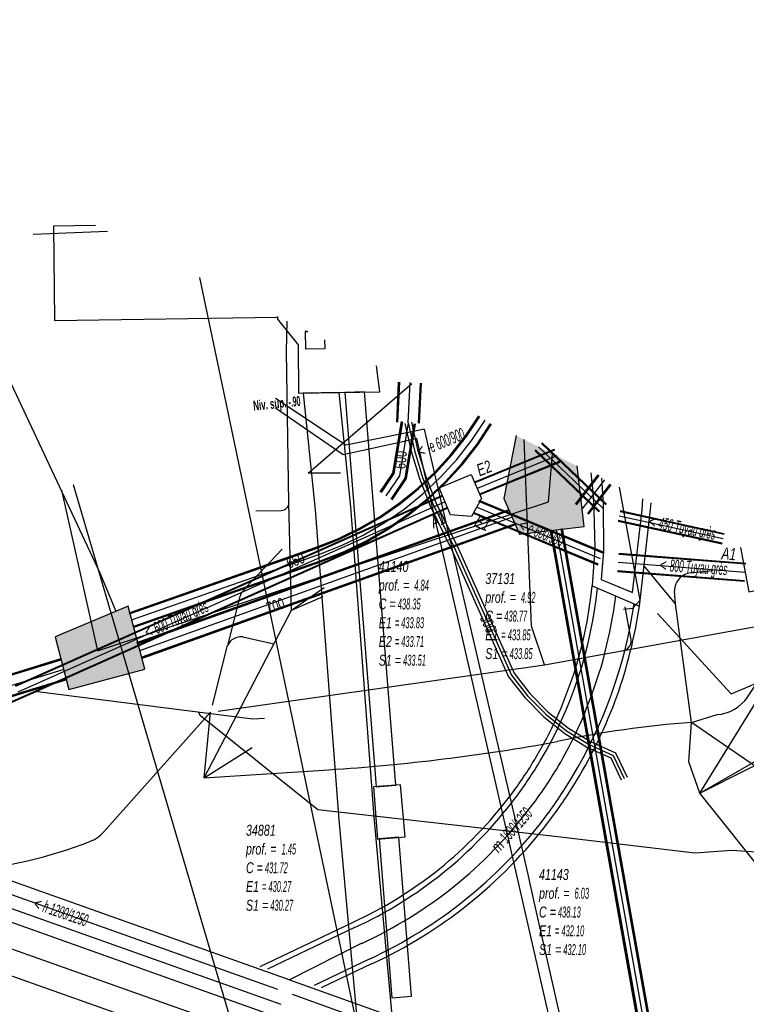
# Model space of a CAD drawing. Header units: metres. Extents: x 2695563 to 2696938, y 1260544 to 1262032.
# Tile 315 of 340: x 2696805 to 2696838, y 1261686 to 1261732. Entities that reach past the tile are written whole.
import ezdxf

# ---------------------------------------------------------------- set-up
doc = ezdxf.new("R2010")
doc.units = ezdxf.units.M
doc.header["$LTSCALE"] = 100
doc.linetypes.add('AUSGEZOGEN', pattern=[0])
doc.linetypes.add('STRICHLINIE2_S3', pattern=[0.25, 0.15, -0.1])
for name, color, linetype in [('Eau portable_Cadastre des conduites_Conduite', 171, 'AUSGEZOGEN'), ('EU_Cadastre des conduites', 24, 'AUSGEZOGEN'), ('EU_Cadastre des conduites – Texte', 7, 'AUSGEZOGEN'), ('EU_Cadastre des conduites_Axe de tracé', 24, 'AUSGEZOGEN'), ('EU_Cadastre des conduites_Ouvrage spécial – Ligne de détail', 24, 'AUSGEZOGEN'), ('EU_Cadastre des conduites_Ouvrage spécial – Polygone de détail', 24, 'AUSGEZOGEN'), ('EU_Cadastre des conduites_Regard normalisé – Texte', 24, 'AUSGEZOGEN'), ('EU_Cadastre des conduites_Regard – Ligne de détail', 24, 'AUSGEZOGEN'), ('EU_Cadastre des conduites_Texte entrée-sortie', 24, 'AUSGEZOGEN'), ('Gaz_Cadastre des conduites_Conduite', 32, 'AUSGEZOGEN'), ('Réseau électrique_Cadastre des conduite_Bord du tracé', 1, 'AUSGEZOGEN'), ('Réseau électrique_Cadastre des conduite_Tronçon de tracé', 1, 'AUSGEZOGEN'), ('Réseau électrique_Cadastre des conduites_Ouvrage_Surface-Ligne-Point', 1, 'AUSGEZOGEN'), ('Réseau électrique_Point altimétrique_Texte', 7, 'AUSGEZOGEN'), ('TV_Cadastre des conduites_CONDUITE', 92, 'AUSGEZOGEN'), ('Télécommunications_SW_Cadastre des conduites_Bord du tracé', 94, 'AUSGEZOGEN'), ('Télécommunications_SW_Cadastre des conduites_Bord du tracé_Texte', 94, 'AUSGEZOGEN'), ('Télécommunications_SW_Cadastre des conduites_Ouvrage', 94, 'AUSGEZOGEN')]:
    doc.layers.add(name, color=color, linetype=linetype)
doc.styles.add('ARIAL', font='arial.ttf')
doc.styles.add('ARIALNARROW', font='ARIALN.TTF')
pattern_1 = [(0, (2703955, 1269100), (4050, 4050), [4050, -4050]), (90, (2703955, 1269100), (-4050, 4050), [4050, -4050])]
pattern_2 = [(0, (2708005, 1273150), (6075, 6075), [6075, -6075]), (90, (2708005, 1273150), (-6075, 6075), [6075, -6075])]

# ---------------------------------------------------------------- blocks, each defined once
blk = doc.blocks.new('COMPLEXOBJECT_1468')
at = {"layer": 'EU_Cadastre des conduites_Axe de tracé', "color": 24, "linetype": 'AUSGEZOGEN', "transparency": 33554687}
for centre, radius, start, end in [((6810.795, 11707.89), 19.294, 323.0809, 329.1333), ((6811.003, 11707.747), 19.042, 294.562, 323.048)]:
    blk.add_arc(centre, radius, start, end, dxfattribs=at)
blk = doc.blocks.new('COMPLEXOBJECT_1469')
at = {"layer": 'EU_Cadastre des conduites_Axe de tracé', "color": 24, "linetype": 'AUSGEZOGEN', "transparency": 33554687}
blk.add_line((6819.026, 11690.202), (6815.036, 11688.299), dxfattribs=at)
for centre, radius, start, end in [((6811.129, 11707.667), 19.141, 323.0107, 329.2263), ((6810.976, 11707.772), 19.327, 294.6166, 323.0369)]:
    blk.add_arc(centre, radius, start, end, dxfattribs=at)
blk = doc.blocks.new('COMPLEXOBJECT_1470')
at = {"layer": 'EU_Cadastre des conduites_Axe de tracé', "color": 24, "linetype": 'AUSGEZOGEN', "transparency": 33554687}
for centre, radius, start, end in [((6810.403, 11708.305), 21.735, 322.8194, 328.9053), ((6810.765, 11708.135), 21.344, 294.7879, 322.5945)]:
    blk.add_arc(centre, radius, start, end, dxfattribs=at)
blk = doc.blocks.new('COMPLEXOBJECT_1471')
at = {"layer": 'EU_Cadastre des conduites_Axe de tracé', "color": 24, "linetype": 'AUSGEZOGEN', "transparency": 33554687}
for centre, radius, start, end in [((6810.751, 11708.184), 21.635, 322.5214, 328.7454), ((6810.747, 11708.156), 21.621, 294.8168, 322.5856)]:
    blk.add_arc(centre, radius, start, end, dxfattribs=at)
blk = doc.blocks.new('COMPLEXOBJECT_1540')
at = {"layer": 'EU_Cadastre des conduites', "color": 24, "linetype": 'AUSGEZOGEN', "transparency": 33554687}
for centre, radius, start, end in [((6810.886, 11707.935), 20.312, 337.903, 352.9873), ((6812.061, 11707.262), 18.971, 328.9574, 338.4511)]:
    blk.add_arc(centre, radius, start, end, dxfattribs=at)
blk = doc.blocks.new('COMPLEXOBJECT_1541')
at = {"layer": 'EU_Cadastre des conduites', "color": 24, "linetype": 'AUSGEZOGEN', "transparency": 33554687}
blk.add_lwpolyline([(6842.346, 11675.346), (6811.314, 11686.362), (6792.998, 11692.864), (6781.25, 11697.035), (6744.47, 11710.04)], dxfattribs=at)
blk = doc.blocks.new('COMPLEXOBJECT_1550')
at = {"layer": 'EU_Cadastre des conduites', "color": 24, "linetype": 'AUSGEZOGEN', "transparency": 33554687}
blk.add_line((6857.387, 11672.391), (6816.186, 11687.12), dxfattribs=at)
blk = doc.blocks.new('COMPLEXOBJECT_1553')
at = {"layer": 'EU_Cadastre des conduites', "color": 24, "linetype": 'AUSGEZOGEN', "transparency": 33554687}
blk.add_line((6819.37, 11689.48), (6816.048, 11687.806), dxfattribs=at)
for centre, radius, start, end in [((6812.269, 11707.14), 18.73, 322.2014, 328.9475), ((6810.873, 11707.943), 20.326, 308.7697, 322.8267), ((6810.826, 11708.034), 20.427, 294.7255, 308.7114)]:
    blk.add_arc(centre, radius, start, end, dxfattribs=at)
blk = doc.blocks.new('COMPLEXOBJECT_1694')
at = {"layer": 'Réseau électrique_Cadastre des conduite_Bord du tracé', "color": 1, "linetype": 'AUSGEZOGEN', "transparency": 33554687}
blk.add_line((6849.026, 11697.681), (6845.702, 11682.018), dxfattribs=at)
for points in [[(6846.367, 11681.778), (6849.711, 11697.535), (6849.026, 11697.681)], [(6843.721, 11678.244), (6839.337, 11674.154), (6837.621, 11672.672), (6835.43, 11670.39), (6836.418, 11669.609), (6838.126, 11672.184), (6839.805, 11673.633), (6844.285, 11677.814)]]:
    blk.add_lwpolyline(points, dxfattribs=at)
for centre, radius, start, end in [((6838.438, 11683.424), 7.399, 315.5646, 349.0447), ((6838.742, 11683.254), 7.767, 315.5371, 349.0435)]:
    blk.add_arc(centre, radius, start, end, dxfattribs=at)
blk = doc.blocks.new('COMPLEXOBJECT_1879')
at = {"layer": 'Réseau électrique_Cadastre des conduite_Tronçon de tracé', "color": 1, "linetype": 'AUSGEZOGEN', "transparency": 33554687}
blk.add_line((6807.503, 11694.604), (6812.419, 11700.106), dxfattribs=at)
for centre, radius, start, end in [((6806.274, 11695.7), 1.647, 291.0958, 318.257), ((6798.626, 11715.705), 23.064, 276.0276, 290.9348)]:
    blk.add_arc(centre, radius, start, end, dxfattribs=at)
blk = doc.blocks.new('COMPLEXOBJECT_1896')
at = {"layer": 'Réseau électrique_Cadastre des conduite_Tronçon de tracé', "color": 1, "linetype": 'AUSGEZOGEN', "transparency": 33554687}
blk.add_line((6831.744, 11703.526), (6831.472, 11704.958), dxfattribs=at)
blk.add_arc((6831.289, 11703.4), 0.473, 285.5271, 15.4302, dxfattribs=at)
blk = doc.blocks.new('COMPLEXOBJECT_1897')
at = {"layer": 'Réseau électrique_Cadastre des conduite_Tronçon de tracé', "color": 1, "linetype": 'AUSGEZOGEN', "transparency": 33554687}
for p, q in [((6815.703, 11707.599), (6814.034, 11705.841)), ((6813.741, 11705.366), (6813.2, 11703.178))]:
    blk.add_line(p, q, dxfattribs=at)
for centre, radius, start, end in [((6814.779, 11705.053), 1.084, 133.4188, 163.2452), ((6813.823, 11702.891), 0.686, 83.7294, 155.2819)]:
    blk.add_arc(centre, radius, start, end, dxfattribs=at)
blk = doc.blocks.new('COMPLEXOBJECT_2648')
at = {"layer": 'Réseau électrique_Cadastre des conduite_Tronçon de tracé', "color": 1, "linetype": 'AUSGEZOGEN', "transparency": 33554687}
for p, q in [((6839.631, 11703.814), (6841.229, 11704.33)), ((6837.109, 11700.804), (6838.851, 11703.443)), ((6834.532, 11699.638), (6835.703, 11699.999))]:
    blk.add_line(p, q, dxfattribs=at)
for centre, radius, start, end in [((6839.745, 11702.569), 1.251, 95.2353, 135.64), ((6835.571, 11701.86), 1.866, 274.0648, 325.5215)]:
    blk.add_arc(centre, radius, start, end, dxfattribs=at)
blk = doc.blocks.new('COMPLEXOBJECT_2651')
at = {"layer": 'Réseau électrique_Cadastre des conduite_Tronçon de tracé', "color": 1, "linetype": 'AUSGEZOGEN', "transparency": 33554687}
blk.add_line((6814.494, 11709.365), (6815.666, 11709.387), dxfattribs=at)
blk.add_arc((6815.654, 11709.75), 0.363, 271.9702, 357.7014, dxfattribs=at)
blk = doc.blocks.new('COMPLEXOBJECT_2677')
at = {"layer": 'Réseau électrique_Cadastre des conduite_Tronçon de tracé', "color": 1, "linetype": 'AUSGEZOGEN', "transparency": 33554687}
blk.add_line((6812.127, 11697.094), (6817.853, 11697.463), dxfattribs=at)
for centre, radius, start, end in [((6837.891, 11653.952), 45.81, 94.2044, 102.0194), ((6811.942, 11788.646), 91.375, 273.70882, 280.34503)]:
    blk.add_arc(centre, radius, start, end, dxfattribs=at)
blk = doc.blocks.new('COMPLEXOBJECT_2685')
at = {"layer": 'Réseau électrique_Cadastre des conduite_Tronçon de tracé', "color": 1, "linetype": 'STRICHLINIE2_S3', "transparency": 33554687}
for p, q in [((6834.477, 11706.516), (6835.503, 11706.63)), ((6833.796, 11705.095), (6833.743, 11705.694))]:
    blk.add_line(p, q, dxfattribs=at)
blk.add_arc((6834.578, 11705.687), 0.835, 96.9604, 179.5135, dxfattribs=at)
blk = doc.blocks.new('COMPLEXOBJECT_2686')
at = {"layer": 'Réseau électrique_Cadastre des conduite_Tronçon de tracé', "color": 1, "linetype": 'STRICHLINIE2_S3', "transparency": 33554687}
blk.add_line((6834.911, 11696.392), (6837.229, 11697.545), dxfattribs=at)
for centre, radius, start, end in [((6848.322, 11698.246), 7.992, 129.2424, 156.1072), ((6833.704, 11704.723), 7.997, 296.1551, 336.0997)]:
    blk.add_arc(centre, radius, start, end, dxfattribs=at)

msp = doc.modelspace()

# ---------------------------------------------------------------- hatches: boundary and pattern name
at = {"layer": 'Réseau électrique_Cadastre des conduite_Bord du tracé', "lineweight": 18, "transparency": 33554687}
h = msp.add_hatch(dxfattribs=at)
h.set_pattern_fill('MUSTER', color=1, scale=6075, style=0, pattern_type=2)
h.set_pattern_definition(pattern_2)
h.paths.add_polyline_path([(2696817.643, 1261714.588), (2696818.196, 1261709.219), (2696819.278, 1261694.97), (2696820.32, 1261683.471), (2696820.572, 1261678.971), (2696822.179, 1261670.968), (2696822.695, 1261666.231), (2696824.363, 1261666.097), (2696823.802, 1261671.218), (2696822.203, 1261679.179), (2696821.956, 1261683.591), (2696820.912, 1261695.106), (2696819.83, 1261709.365), (2696819.292, 1261714.625)], flags=0)
h = msp.add_hatch(dxfattribs=at)
h.set_pattern_fill('MUSTER', color=1, scale=6075, style=0, pattern_type=2)
h.set_pattern_definition(pattern_2)
h.paths.add_polyline_path([(2696821.903, 1261696.562), (2696820.457, 1261714.644), (2696819.556, 1261714.627), (2696821.006, 1261696.491)], flags=0)
h = msp.add_hatch(dxfattribs=at)
h.set_pattern_fill('MUSTER', color=1, scale=6075, style=0, pattern_type=2)
h.set_pattern_definition(pattern_2)
h.paths.add_polyline_path([(2696822.624, 1261686.856), (2696822.041, 1261694.165), (2696821.144, 1261694.094), (2696821.727, 1261686.785)], flags=0)
at = {"layer": 'Réseau électrique_Cadastre des conduites_Ouvrage_Surface-Ligne-Point', "lineweight": 18, "transparency": 33554687}
h = msp.add_hatch(dxfattribs=at)
h.set_pattern_fill('MUSTER', color=1, scale=4050, style=0, pattern_type=2)
h.set_pattern_definition(pattern_1)
h.paths.add_polyline_path([(2696816.463, 1261718.121), (2696808.09, 1261722.305), (2696806.171, 1261722.276), (2696806.204, 1261717.938), (2696816.463, 1261718.08)], flags=0)
h = msp.add_hatch(dxfattribs=at)
h.set_pattern_fill('MUSTER', color=1, scale=4050, style=0, pattern_type=2)
h.set_pattern_definition(pattern_1)
h.paths.add_polyline_path([(2696821.011, 1261715.849), (2696816.464, 1261718.121), (2696816.463, 1261717.988), (2696817.417, 1261716.819), (2696817.431, 1261714.589), (2696821.168, 1261714.656)], flags=0)
h = msp.add_hatch(dxfattribs=at)
h.set_pattern_fill('MUSTER', color=1, scale=4050, style=0, pattern_type=2)
h.set_pattern_definition(pattern_1)
h.paths.add_polyline_path([(2696821.065, 1261694.085), (2696822.327, 1261694.191), (2696822.124, 1261696.571), (2696820.871, 1261696.488)], flags=0)
at = {"layer": 'Télécommunications_SW_Cadastre des conduites_Ouvrage', "transparency": 33554687}
for points in [[(2696830.234, 1261711.241), (2696827.438, 1261712.638), (2696826.87, 1261709.741), (2696827.585, 1261708.11), (2696830.564, 1261708.464)], [(2696806.236, 1261703.387), (2696806.875, 1261700.97), (2696810.357, 1261701.89), (2696809.59, 1261704.79)]]:
    msp.add_hatch(color=7, dxfattribs=at).paths.add_polyline_path(points)

# ---------------------------------------------------------------- linework, layer by layer
at = {"layer": 'Eau portable_Cadastre des conduites_Conduite', "color": 7, "linetype": 'AUSGEZOGEN', "transparency": 33554687}
msp.add_line((2696826.81, 1261695.3), (2696823.05, 1261711.67), dxfattribs=at)
for points in [[(2696823.05, 1261711.67), (2696822.87, 1261712.5), (2696822.149, 1261712.343), (2696819.48, 1261711.76), (2696816.371, 1261713.897)], [(2696831.4, 1261671.16), (2696831.411, 1261671.76), (2696831.47, 1261674.91), (2696826.81, 1261695.3)]]:
    msp.add_lwpolyline(points, dxfattribs=at)
at = {"layer": 'EU_Cadastre des conduites', "color": 24, "linetype": 'AUSGEZOGEN', "transparency": 33554687}
for p, q in [((2696817.867, 1261710.911), (2696822.633, 1261715.039)), ((2696819.357, 1261710.904), (2696817.867, 1261710.911)), ((2696833.93, 1261704.46), (2696837.321, 1261700.758))]:
    msp.add_line(p, q, dxfattribs=at)
at = {"layer": 'EU_Cadastre des conduites', "linetype": 'AUSGEZOGEN', "transparency": 33554687}
for p, q in [((2696831.556, 1261709.455), (2696828.599, 1261712.275)), ((2696831.571, 1261709.471), (2696828.614, 1261712.291)), ((2696831.587, 1261709.487), (2696828.63, 1261712.307)), ((2696829.188, 1261712), (2696825.525, 1261710.504)), ((2696829.196, 1261711.981), (2696825.533, 1261710.485)), ((2696829.203, 1261711.962), (2696825.54, 1261710.466)), ((2696831.245, 1261709.129), (2696828.288, 1261711.949)), ((2696831.261, 1261709.145), (2696828.303, 1261711.965)), ((2696831.276, 1261709.161), (2696828.319, 1261711.982)), ((2696829.415, 1261711.445), (2696825.752, 1261709.948)), ((2696829.423, 1261711.426), (2696825.759, 1261709.929)), ((2696829.43, 1261711.407), (2696825.767, 1261709.91)), ((2696824.038, 1261709.886), (2696804.398, 1261701.133)), ((2696824.046, 1261709.867), (2696804.406, 1261701.114)), ((2696824.054, 1261709.848), (2696804.414, 1261701.095)), ((2696831.429, 1261707.236), (2696825.726, 1261709.609)), ((2696831.437, 1261707.255), (2696825.734, 1261709.628)), ((2696831.445, 1261707.274), (2696825.742, 1261709.647)), ((2696824.282, 1261709.338), (2696804.642, 1261700.585)), ((2696824.29, 1261709.319), (2696804.65, 1261700.566)), ((2696824.298, 1261709.3), (2696804.658, 1261700.547)), ((2696831.199, 1261706.682), (2696825.496, 1261709.055)), ((2696831.207, 1261706.701), (2696825.504, 1261709.074)), ((2696831.215, 1261706.72), (2696825.512, 1261709.093)), ((2696836.093, 1261708.282), (2696832.216, 1261709.128)), ((2696836.098, 1261708.304), (2696832.221, 1261709.15)), ((2696836.103, 1261708.326), (2696832.226, 1261709.172)), ((2696835.997, 1261707.842), (2696832.12, 1261708.688)), ((2696836.002, 1261707.864), (2696832.125, 1261708.71)), ((2696836.007, 1261707.886), (2696832.13, 1261708.732)), ((2696836.994, 1261708.083), (2696836.093, 1261708.282)), ((2696836.999, 1261708.105), (2696836.098, 1261708.304)), ((2696837.004, 1261708.127), (2696836.103, 1261708.326)), ((2696836.897, 1261707.644), (2696835.997, 1261707.842)), ((2696836.902, 1261707.666), (2696836.002, 1261707.864)), ((2696836.907, 1261707.688), (2696836.007, 1261707.886)), ((2696838.002, 1261706.743), (2696832.156, 1261707.194)), ((2696838.003, 1261706.764), (2696832.157, 1261707.215)), ((2696838, 1261706.722), (2696832.154, 1261707.173)), ((2696837.939, 1261705.924), (2696832.093, 1261706.375)), ((2696837.94, 1261705.945), (2696832.094, 1261706.396)), ((2696837.942, 1261705.966), (2696832.096, 1261706.417)), ((2696804.642, 1261700.585), (2696796.427, 1261696.924)), ((2696804.65, 1261700.566), (2696796.435, 1261696.905)), ((2696804.658, 1261700.547), (2696796.443, 1261696.886))]:
    msp.add_line(p, q, dxfattribs=at)
at = {"layer": 'EU_Cadastre des conduites', "color": 255, "transparency": 33554687}
for p, q in [((2696829.309, 1261711.703), (2696825.646, 1261710.207)), ((2696831.416, 1261709.308), (2696828.459, 1261712.128)), ((2696824.168, 1261709.593), (2696804.528, 1261700.84)), ((2696831.322, 1261706.978), (2696825.619, 1261709.351)), ((2696836.05, 1261708.084), (2696832.173, 1261708.93)), ((2696836.951, 1261707.886), (2696836.05, 1261708.084)), ((2696837.971, 1261706.344), (2696832.125, 1261706.795))]:
    msp.add_line(p, q, dxfattribs=at)
at = {"layer": 'EU_Cadastre des conduites', "color": 24, "linetype": 'AUSGEZOGEN', "transparency": 33554687}
for points in [[(2696832.37, 1261704.65), (2696832.8, 1261704.71), (2696833.14, 1261705.07), (2696832.183, 1261710.268)], [(2696837.321, 1261700.758), (2696840.275, 1261701.997), (2696840.344, 1261702.492)], [(2696815.87, 1261699.625), (2696815.323, 1261699.603), (2696805.311, 1261700.876)], [(2696829.21, 1261694.2), (2696818.325, 1261695.428), (2696812.92, 1261699.757), (2696812.837, 1261699.914)], [(2696839.6, 1261693.41), (2696837.355, 1261693.564), (2696835.653, 1261693.434), (2696829.21, 1261694.2)], [(2696816.482, 1261687.162), (2696815.964, 1261687.354), (2696797.387, 1261693.95)]]:
    msp.add_lwpolyline(points, dxfattribs=at)
at = {"layer": 'EU_Cadastre des conduites_Axe de tracé', "color": 24, "linetype": 'AUSGEZOGEN', "transparency": 33554687}
for p, q in [((2696782.22, 1261698.11), (2696843.51, 1261676.27)), ((2696782.22, 1261695.58), (2696843.1, 1261674.05)), ((2696797.23, 1261694.656), (2696817.028, 1261687.613)), ((2696796.83, 1261693.524), (2696816.612, 1261686.487)), ((2696815.671, 1261688.226), (2696819.888, 1261690.238)), ((2696820.684, 1261688.568), (2696818.144, 1261687.356)), ((2696820.792, 1261688.342), (2696818.478, 1261687.238)), ((2696817.022, 1261687.615), (2696858.809, 1261672.67))]:
    msp.add_line(p, q, dxfattribs=at)
for centre, radius, start, end in [((2696811.95, 1261707.571), 19.069, 329.1787, 354.4594), ((2696811.952, 1261707.58), 19.32, 329.1872, 354.1942), ((2696811.451, 1261708.059), 21.639, 328.9249, 351.6126), ((2696811.851, 1261707.897), 21.474, 328.7862, 351.7065), ((2696812.099, 1261707.477), 19.141, 323.0107, 329.2263)]:
    msp.add_arc(centre, radius, start, end, dxfattribs=at)
at = {"layer": 'EU_Cadastre des conduites_Ouvrage spécial – Ligne de détail', "color": 24, "linetype": 'STRICHLINIE2_S3', "transparency": 33554687}
for points in [[(2696830.869, 1261710.924), (2696830.996, 1261709.748), (2696831.051, 1261707.474), (2696830.93, 1261705.73), (2696833.1, 1261704.8), (2696833.613, 1261709.236), (2696833.637, 1261709.541)], [(2696831.358, 1261710.68), (2696831.439, 1261709.462), (2696831.458, 1261707.328), (2696831.35, 1261706.02), (2696832.78, 1261705.43), (2696833.227, 1261709.217), (2696833.266, 1261709.727)]]:
    msp.add_lwpolyline(points, dxfattribs=at)
at = {"layer": 'EU_Cadastre des conduites_Ouvrage spécial – Polygone de détail', "color": 24, "linetype": 'STRICHLINIE2_S3', "transparency": 33554687}
msp.add_lwpolyline([(2696837.752, 1261707.485), (2696838.14, 1261705.46), (2696840.54, 1261705.92), (2696840.503, 1261706.111)], dxfattribs=at)
at = {"layer": 'EU_Cadastre des conduites_Regard – Ligne de détail', "color": 24, "linetype": 'STRICHLINIE2_S3', "transparency": 33554687}
for p, q in [((2696823.9, 1261710.24), (2696825.37, 1261710.85)), ((2696825.37, 1261710.85), (2696825.838, 1261709.745)), ((2696824.417, 1261708.993), (2696823.9, 1261710.24)), ((2696825.838, 1261709.745), (2696825.38, 1261708.92)), ((2696825.38, 1261708.92), (2696824.417, 1261708.993))]:
    msp.add_line(p, q, dxfattribs=at)
at = {"layer": 'Gaz_Cadastre des conduites_Conduite', "color": 32, "linetype": 'AUSGEZOGEN', "transparency": 33554687}
for points in [[(2696823.2, 1261712.93), (2696822.721, 1261712.833), (2696822.408, 1261712.769), (2696819.6, 1261712.2), (2696819.061, 1261712.556), (2696816.365, 1261714.34)], [(2696823.2, 1261712.93), (2696823.355, 1261712.266), (2696827.62, 1261693.99)], [(2696827.62, 1261693.99), (2696827.693, 1261693.671), (2696827.969, 1261692.454), (2696828.255, 1261691.198), (2696831.81, 1261675.555), (2696831.887, 1261675.217), (2696831.95, 1261674.94), (2696831.954, 1261674.64), (2696831.96, 1261674.16)]]:
    msp.add_lwpolyline(points, dxfattribs=at)
at = {"layer": 'Réseau électrique_Cadastre des conduite_Bord du tracé', "color": 1, "linetype": 'AUSGEZOGEN', "transparency": 33554687}
for points in [[(2696817.643, 1261714.588), (2696818.196, 1261709.219), (2696819.278, 1261694.97), (2696820.32, 1261683.471), (2696820.572, 1261678.971), (2696822.179, 1261670.968), (2696822.695, 1261666.231), (2696824.363, 1261666.097), (2696823.802, 1261671.218), (2696822.203, 1261679.179), (2696821.956, 1261683.591), (2696820.912, 1261695.106), (2696819.83, 1261709.365), (2696819.292, 1261714.625), (2696817.643, 1261714.588)], [(2696821.903, 1261696.562), (2696820.457, 1261714.644), (2696819.556, 1261714.627), (2696821.006, 1261696.491), (2696821.903, 1261696.562)], [(2696822.624, 1261686.856), (2696822.041, 1261694.165), (2696821.144, 1261694.094), (2696821.727, 1261686.785), (2696822.624, 1261686.856)]]:
    msp.add_lwpolyline(points, close=True, dxfattribs=at)
at = {"layer": 'Réseau électrique_Cadastre des conduite_Tronçon de tracé', "color": 1, "linetype": 'AUSGEZOGEN', "transparency": 33554687}
for p, q in [((2696816.883, 1261716.499), (2696816.903, 1261717.902)), ((2696816.986, 1261709.545), (2696816.883, 1261716.499)), ((2696817.112, 1261704.617), (2696816.986, 1261709.545)), ((2696834.766, 1261704.905), (2696833.309, 1261706.67)), ((2696817.112, 1261704.617), (2696818.607, 1261705.66)), ((2696835.881, 1261696.202), (2696841.647, 1261705.539)), ((2696817.112, 1261704.617), (2696818.565, 1261705.233)), ((2696835.502, 1261699.448), (2696834.766, 1261704.905)), ((2696814.868, 1261703.383), (2696816.288, 1261703.066)), ((2696813.474, 1261700.249), (2696814.17, 1261702.988)), ((2696835.881, 1261696.202), (2696847.265, 1261702.732)), ((2696813.097, 1261696.904), (2696813.389, 1261699.916)), ((2696835.376, 1261697.642), (2696835.502, 1261699.448)), ((2696813.097, 1261696.904), (2696815.305, 1261698.288)), ((2696835.881, 1261696.202), (2696835.376, 1261697.642)), ((2696817.72, 1261674.164), (2696813.844, 1261687.364))]:
    msp.add_line(p, q, dxfattribs=at)
at = {"layer": 'Réseau électrique_Cadastre des conduite_Tronçon de tracé', "color": 1, "linetype": 'STRICHLINIE2_S3', "transparency": 33554687}
msp.add_line((2696813.097, 1261696.904), (2696817.112, 1261704.617), dxfattribs=at)
at = {"layer": 'Réseau électrique_Cadastre des conduite_Tronçon de tracé', "color": 1, "linetype": 'AUSGEZOGEN', "transparency": 33554687}
for points in [[(2696828.736, 1261702.09), (2696828.143, 1261703.875), (2696827.798, 1261712.458)], [(2696813.729, 1261699.964), (2696828.736, 1261702.09), (2696840.071, 1261704.158), (2696841.859, 1261704.579)], [(2696841.567, 1261695.527), (2696838.736, 1261697.226), (2696835.502, 1261699.448)]]:
    msp.add_lwpolyline(points, dxfattribs=at)
at = {"layer": 'Réseau électrique_Cadastre des conduites_Ouvrage_Surface-Ligne-Point', "color": 1, "linetype": 'AUSGEZOGEN', "transparency": 33554687}
for p, q in [((2696816.463, 1261718.08), (2696816.463, 1261718.121)), ((2696817.754, 1261717.476), (2696817.755, 1261717.422)), ((2696817.755, 1261717.422), (2696817.859, 1261717.424)), ((2696813.844, 1261687.364), (2696807.087, 1261710.374)), ((2696842.962, 1261687.301), (2696835.881, 1261696.202))]:
    msp.add_line(p, q, dxfattribs=at)
for points in [[(2696808.09, 1261722.305), (2696806.171, 1261722.276), (2696806.204, 1261717.938), (2696816.463, 1261718.08)], [(2696816.464, 1261718.121), (2696816.463, 1261717.988), (2696817.417, 1261716.819), (2696817.431, 1261714.589)], [(2696817.765, 1261716.616), (2696817.755, 1261717.422), (2696817.859, 1261717.424)], [(2696818.629, 1261717.039), (2696818.633, 1261716.63), (2696817.765, 1261716.616)], [(2696817.431, 1261714.589), (2696821.168, 1261714.656), (2696821.011, 1261715.849)]]:
    msp.add_lwpolyline(points, dxfattribs=at)
msp.add_lwpolyline([(2696821.065, 1261694.085), (2696822.327, 1261694.191), (2696822.124, 1261696.571), (2696820.871, 1261696.488), (2696821.065, 1261694.085)], close=True, dxfattribs=at)
at = {"layer": 'TV_Cadastre des conduites_CONDUITE', "color": 92, "linetype": 'AUSGEZOGEN', "transparency": 33554687}
for p, q in [((2696808.65, 1261722.025), (2696805.229, 1261721.884)), ((2696828.93, 1261709.596), (2696829.103, 1261711.806)), ((2696806.529, 1261710.135), (2696808.181, 1261702.744))]:
    msp.add_line(p, q, dxfattribs=at)
for points in [[(2696824.94, 1261625.496), (2696828.626, 1261661.578), (2696824.852, 1261663.088), (2696815.962, 1261705.313), (2696812.89, 1261719.907)], [(2696808.181, 1261702.744), (2696815.962, 1261705.313), (2696828.93, 1261709.596)]]:
    msp.add_lwpolyline(points, dxfattribs=at)
at = {"layer": 'Télécommunications_SW_Cadastre des conduites_Bord du tracé', "linetype": 'AUSGEZOGEN', "transparency": 33554687}
for p, q in [((2696821.946, 1261713.254), (2696822.033, 1261715.101)), ((2696821.972, 1261713.253), (2696822.059, 1261715.1)), ((2696821.998, 1261713.251), (2696822.085, 1261715.098)), ((2696822.944, 1261713.207), (2696823.032, 1261715.054)), ((2696822.97, 1261713.205), (2696823.058, 1261715.052)), ((2696822.996, 1261713.204), (2696823.084, 1261715.051)), ((2696825.108, 1261712.629), (2696825.716, 1261713.546)), ((2696825.129, 1261712.614), (2696825.738, 1261713.532)), ((2696825.15, 1261712.599), (2696825.759, 1261713.518)), ((2696822.145, 1261713.283), (2696821.751, 1261710.912)), ((2696822.175, 1261713.278), (2696821.78, 1261710.901)), ((2696822.205, 1261713.273), (2696821.808, 1261710.89)), ((2696822.737, 1261713.185), (2696822.322, 1261710.686)), ((2696822.325, 1261713.196), (2696822.61, 1261711.919)), ((2696822.767, 1261713.18), (2696822.35, 1261710.675)), ((2696822.797, 1261713.175), (2696822.379, 1261710.664)), ((2696822.617, 1261713.262), (2696822.901, 1261711.996)), ((2696825.636, 1261712.249), (2696826.258, 1261713.187)), ((2696825.657, 1261712.234), (2696826.279, 1261713.173)), ((2696825.678, 1261712.219), (2696826.301, 1261713.159)), ((2696824.44, 1261711.772), (2696825.108, 1261712.629)), ((2696824.46, 1261711.755), (2696825.129, 1261712.614)), ((2696824.48, 1261711.738), (2696825.15, 1261712.599)), ((2696824.937, 1261711.353), (2696825.636, 1261712.249)), ((2696824.957, 1261711.336), (2696825.657, 1261712.234)), ((2696824.977, 1261711.319), (2696825.678, 1261712.219)), ((2696822.61, 1261711.919), (2696822.995, 1261710.662)), ((2696822.901, 1261711.996), (2696823.278, 1261710.761)), ((2696823.709, 1261710.968), (2696824.44, 1261711.772)), ((2696823.727, 1261710.95), (2696824.46, 1261711.755)), ((2696823.746, 1261710.931), (2696824.48, 1261711.738)), ((2696824.173, 1261710.512), (2696824.937, 1261711.353)), ((2696824.191, 1261710.494), (2696824.957, 1261711.336)), ((2696824.21, 1261710.476), (2696824.977, 1261711.319)), ((2696821.751, 1261710.912), (2696821.175, 1261710.048)), ((2696821.78, 1261710.901), (2696821.199, 1261710.032)), ((2696821.808, 1261710.89), (2696821.224, 1261710.015)), ((2696822.918, 1261710.222), (2696823.709, 1261710.968)), ((2696822.935, 1261710.202), (2696823.727, 1261710.95)), ((2696822.952, 1261710.183), (2696823.746, 1261710.931)), ((2696830.171, 1261709.489), (2696831.21, 1261710.835)), ((2696830.193, 1261709.472), (2696831.232, 1261710.818)), ((2696830.215, 1261709.455), (2696831.254, 1261710.801)), ((2696822.322, 1261710.686), (2696821.674, 1261709.715)), ((2696822.35, 1261710.675), (2696821.699, 1261709.698)), ((2696822.379, 1261710.664), (2696821.723, 1261709.682)), ((2696822.995, 1261710.662), (2696823.473, 1261709.438)), ((2696823.278, 1261710.761), (2696823.749, 1261709.558)), ((2696823.346, 1261709.732), (2696824.173, 1261710.512)), ((2696823.363, 1261709.713), (2696824.191, 1261710.494)), ((2696823.38, 1261709.693), (2696824.21, 1261710.476)), ((2696830.725, 1261709.061), (2696831.764, 1261710.407)), ((2696830.747, 1261709.044), (2696831.786, 1261710.39)), ((2696830.769, 1261709.027), (2696831.808, 1261710.373)), ((2696822.073, 1261709.539), (2696822.918, 1261710.222)), ((2696822.088, 1261709.518), (2696822.935, 1261710.202)), ((2696822.104, 1261709.497), (2696822.952, 1261710.183)), ((2696821.178, 1261708.922), (2696822.073, 1261709.539)), ((2696821.192, 1261708.9), (2696822.088, 1261709.518)), ((2696821.206, 1261708.878), (2696822.104, 1261709.497)), ((2696822.462, 1261709.018), (2696823.346, 1261709.732)), ((2696822.478, 1261708.997), (2696823.363, 1261709.713)), ((2696822.493, 1261708.976), (2696823.38, 1261709.693)), ((2696823.749, 1261709.558), (2696824.778, 1261707.427)), ((2696810, 1261703.116), (2696827.117, 1261709.245)), ((2696810.009, 1261703.09), (2696827.126, 1261709.219)), ((2696810.018, 1261703.063), (2696827.135, 1261709.192)), ((2696821.527, 1261708.373), (2696822.462, 1261709.018)), ((2696821.541, 1261708.351), (2696822.478, 1261708.997)), ((2696823.473, 1261709.438), (2696824.506, 1261707.301)), ((2696810.236, 1261702.457), (2696827.353, 1261708.586)), ((2696810.245, 1261702.43), (2696827.362, 1261708.559)), ((2696820.239, 1261708.375), (2696821.178, 1261708.922)), ((2696820.251, 1261708.352), (2696821.192, 1261708.9)), ((2696820.263, 1261708.329), (2696821.206, 1261708.878)), ((2696821.554, 1261708.329), (2696822.493, 1261708.976)), ((2696810.254, 1261702.404), (2696827.371, 1261708.533)), ((2696819.261, 1261707.901), (2696820.239, 1261708.375)), ((2696819.271, 1261707.877), (2696820.251, 1261708.352)), ((2696819.281, 1261707.854), (2696820.263, 1261708.329)), ((2696820.544, 1261707.801), (2696821.527, 1261708.373)), ((2696820.557, 1261707.778), (2696821.541, 1261708.351)), ((2696820.569, 1261707.755), (2696821.554, 1261708.329)), ((2696828.994, 1261708.261), (2696836.613, 1261665.444)), ((2696829.027, 1261708.267), (2696836.646, 1261665.45)), ((2696829.059, 1261708.273), (2696836.678, 1261665.456)), ((2696829.487, 1261708.349), (2696837.106, 1261665.532)), ((2696829.519, 1261708.355), (2696837.138, 1261665.538)), ((2696829.552, 1261708.361), (2696837.171, 1261665.544)), ((2696818.243, 1261707.501), (2696819.261, 1261707.901)), ((2696818.252, 1261707.477), (2696819.271, 1261707.877)), ((2696818.261, 1261707.452), (2696819.281, 1261707.854)), ((2696819.521, 1261707.305), (2696820.544, 1261707.801)), ((2696819.532, 1261707.282), (2696820.557, 1261707.778)), ((2696819.542, 1261707.258), (2696820.569, 1261707.755)), ((2696809.64, 1261704.493), (2696818.243, 1261707.501)), ((2696809.649, 1261704.469), (2696818.252, 1261707.477)), ((2696809.657, 1261704.444), (2696818.261, 1261707.452)), ((2696818.469, 1261706.892), (2696819.521, 1261707.305)), ((2696818.478, 1261706.867), (2696819.532, 1261707.282)), ((2696818.487, 1261706.843), (2696819.542, 1261707.258)), ((2696824.506, 1261707.301), (2696827.086, 1261701.55)), ((2696824.778, 1261707.427), (2696827.346, 1261701.706)), ((2696809.855, 1261703.88), (2696818.469, 1261706.892)), ((2696809.863, 1261703.855), (2696818.478, 1261706.867)), ((2696809.872, 1261703.831), (2696818.487, 1261706.843)), ((2696806.485, 1261702.366), (2696800.781, 1261700.615)), ((2696806.493, 1261702.342), (2696800.787, 1261700.59)), ((2696806.5, 1261702.318), (2696800.793, 1261700.566)), ((2696806.764, 1261701.458), (2696800.999, 1261699.688)), ((2696806.771, 1261701.434), (2696801.005, 1261699.664)), ((2696806.779, 1261701.41), (2696801.011, 1261699.639)), ((2696827.086, 1261701.55), (2696827.844, 1261700.573)), ((2696827.346, 1261701.706), (2696828.07, 1261700.771)), ((2696827.844, 1261700.573), (2696828.709, 1261699.7)), ((2696828.07, 1261700.771), (2696828.909, 1261699.924)), ((2696828.709, 1261699.7), (2696829.672, 1261698.939)), ((2696828.909, 1261699.924), (2696829.844, 1261699.185)), ((2696829.844, 1261699.185), (2696830.862, 1261698.565)), ((2696829.672, 1261698.939), (2696830.721, 1261698.299)), ((2696830.721, 1261698.299), (2696831.782, 1261697.818)), ((2696830.862, 1261698.565), (2696832.004, 1261698.046)), ((2696831.782, 1261697.818), (2696832.272, 1261696.807)), ((2696832.004, 1261698.046), (2696832.542, 1261696.937))]:
    msp.add_line(p, q, dxfattribs=at)
at = {"layer": 'Télécommunications_SW_Cadastre des conduites_Bord du tracé', "color": 255, "transparency": 33554687}
for p, q in [((2696822.471, 1261713.229), (2696822.559, 1261715.076)), ((2696822.471, 1261713.229), (2696822.065, 1261710.788)), ((2696822.471, 1261713.229), (2696822.756, 1261711.958)), ((2696825.393, 1261712.424), (2696826.008, 1261713.352)), ((2696824.709, 1261711.546), (2696825.393, 1261712.424)), ((2696822.756, 1261711.958), (2696823.136, 1261710.711)), ((2696823.959, 1261710.722), (2696824.709, 1261711.546)), ((2696822.065, 1261710.788), (2696821.449, 1261709.865)), ((2696823.136, 1261710.711), (2696823.611, 1261709.498)), ((2696823.149, 1261709.958), (2696823.959, 1261710.722)), ((2696830.47, 1261709.258), (2696831.509, 1261710.604)), ((2696822.283, 1261709.257), (2696823.149, 1261709.958)), ((2696823.611, 1261709.498), (2696824.642, 1261707.364)), ((2696821.366, 1261708.625), (2696822.283, 1261709.257)), ((2696810.127, 1261702.76), (2696827.244, 1261708.889)), ((2696820.404, 1261708.065), (2696821.366, 1261708.625)), ((2696829.273, 1261708.311), (2696836.892, 1261665.494)), ((2696819.401, 1261707.579), (2696820.404, 1261708.065)), ((2696818.365, 1261707.172), (2696819.401, 1261707.579)), ((2696824.642, 1261707.364), (2696827.216, 1261701.628)), ((2696809.756, 1261704.162), (2696818.365, 1261707.172)), ((2696806.632, 1261701.888), (2696800.896, 1261700.127)), ((2696827.216, 1261701.628), (2696827.957, 1261700.672)), ((2696827.957, 1261700.672), (2696828.809, 1261699.812)), ((2696828.809, 1261699.812), (2696829.758, 1261699.062)), ((2696829.758, 1261699.062), (2696830.791, 1261698.432)), ((2696830.791, 1261698.432), (2696831.893, 1261697.932)), ((2696831.893, 1261697.932), (2696832.407, 1261696.872))]:
    msp.add_line(p, q, dxfattribs=at)
at = {"layer": 'Télécommunications_SW_Cadastre des conduites_Bord du tracé', "color": 94, "linetype": 'AUSGEZOGEN', "transparency": 33554687}
msp.add_lwpolyline([(2696789.158, 1261731.763), (2696789.394, 1261712.591), (2696791.437, 1261716.147), (2696801.398, 1261720.998), (2696808.288, 1261706.331), (2696809.037, 1261704.559)], dxfattribs=at)
at = {"layer": 'Télécommunications_SW_Cadastre des conduites_Ouvrage', "color": 94, "transparency": 33554687}
msp.add_lwpolyline([(2696827.438, 1261712.638), (2696826.87, 1261709.741), (2696827.585, 1261708.11), (2696830.564, 1261708.464), (2696830.234, 1261711.241)], dxfattribs=at)
msp.add_lwpolyline([(2696806.236, 1261703.387), (2696806.875, 1261700.97), (2696810.357, 1261701.89), (2696809.59, 1261704.79), (2696806.236, 1261703.387)], close=True, dxfattribs=at)

# ---------------------------------------------------------------- block references
at = {"layer": 'EU_Cadastre des conduites', "color": 24, "linetype": 'AUSGEZOGEN', "lineweight": -3, "transparency": 33554687}
for name in ['COMPLEXOBJECT_1541', 'COMPLEXOBJECT_1540', 'COMPLEXOBJECT_1553', 'COMPLEXOBJECT_1550']:
    msp.add_blockref(name, (2690000.97, 1249999.81), dxfattribs=at)
at = {"layer": 'EU_Cadastre des conduites_Axe de tracé', "color": 24, "linetype": 'AUSGEZOGEN', "lineweight": -3, "transparency": 33554687}
for name in ['COMPLEXOBJECT_1469', 'COMPLEXOBJECT_1468', 'COMPLEXOBJECT_1470', 'COMPLEXOBJECT_1471']:
    msp.add_blockref(name, (2690000.97, 1249999.81), dxfattribs=at)
at = {"layer": 'Réseau électrique_Cadastre des conduite_Bord du tracé', "color": 1, "linetype": 'AUSGEZOGEN', "lineweight": -3, "transparency": 33554687}
msp.add_blockref('COMPLEXOBJECT_1694', (2690000.97, 1249999.81), dxfattribs=at)
at = {"layer": 'Réseau électrique_Cadastre des conduite_Tronçon de tracé', "color": 1, "linetype": 'AUSGEZOGEN', "lineweight": -3, "transparency": 33554687}
for name in ['COMPLEXOBJECT_2651', 'COMPLEXOBJECT_1897', 'COMPLEXOBJECT_1896', 'COMPLEXOBJECT_2648', 'COMPLEXOBJECT_1879', 'COMPLEXOBJECT_2677']:
    msp.add_blockref(name, (2690000.97, 1249999.81), dxfattribs=at)
at = {"layer": 'Réseau électrique_Cadastre des conduite_Tronçon de tracé', "color": 1, "linetype": 'STRICHLINIE2_S3', "lineweight": -3, "transparency": 33554687}
for name in ['COMPLEXOBJECT_2685', 'COMPLEXOBJECT_2686']:
    msp.add_blockref(name, (2690000.97, 1249999.81), dxfattribs=at)

# ---------------------------------------------------------------- texts
at = {"layer": 'EU_Cadastre des conduites – Texte', "color": 24, "transparency": 33554687, "char_height": 0.55705, "width": 6, "attachment_point": 5, "style": 'ARIAL'}
for s, insert, rotation in [('\\A1;{\\fArial|i1|b0;\\H0.557054;\\W0.700000;\\C24;< \\W0.490000;-e 600/900}\\P', (2696823.973, 1261712.315), 22.2741), ('\\A1;{\\fArial|i1|b0;\\H0.557054;\\W0.700000;\\C24;< \\W0.490000;e 600/900}\\P', (2696828.589, 1261708.171), 338.2146), ('\\A1;{\\fArial|b0|i1|c0|p34;\\W0.7;< \\W0.49;450 Tuyau grès}', (2696835.063, 1261708.334), 348.8148), ('\\A1;{\\fArial|b0|i1|c0|p34;\\W0.7;< \\W0.49;800 Tuyau grès}', (2696835.587, 1261706.513), 356.2713), ('\\A1;{\\fArial|b0|i1|c0|p34;\\W0.7;< \\W0.49;600 Tuyau grès}', (2696811.835, 1261704.12), 23.9652), ('\\A1;{\\fArial|b0|i1|c0|p34;\\W0.7;m \\W0.49;1600/1250}', (2696827.225, 1261694.499), 48.5226), ('\\A1;{\\fArial|b0|i1|c0|p34;\\W0.7;< \\W0.49;h 1200/1250}', (2696806.498, 1261690.737), 341.0271)]:
    msp.add_mtext(s, dxfattribs=dict(at, insert=insert, rotation=rotation))
at = {"layer": 'EU_Cadastre des conduites_Regard normalisé – Texte', "color": 24, "transparency": 33554687, "char_height": 0.50641, "attachment_point": 1, "line_spacing_factor": 1.024096, "style": 'ARIAL'}
for s, insert, width in [('\\A1;{\\fArial|b0|i1|c0|p34;\\W0.69564;41140}\\P{\\fArial|b0|i1|c0|p34;\\H0.99721x;\\W0.69564;prof. = \\W0.48695; 4.84}\\P{\\fArial|b0|i1|c0|p34;\\H0.99721x;\\W0.69564;C =\\W0.48695; 438.35}\\P{\\fArial|b0|i1|c0|p34;\\H0.99721x;\\W0.69564;E1 \\W0.48695;= 433.83}\\P{\\fArial|b0|i1|c0|p34;\\H0.99721x;\\W0.69564;E2 \\W0.48695;= 433.71}\\P{\\fArial|b0|i1|c0|p34;\\H0.99721x;\\W0.69564;S1 =\\W0.48695; 433.51}', (2696821.119, 1261706.874), 2.83596), ('\\A1;{\\fArial|b0|i1|c0|p34;\\W0.69709;37131}\\P{\\fArial|b0|i1|c0|p34;\\H0.99721x;\\W0.69709;prof. = \\W0.48796; 4.92}\\P{\\fArial|b0|i1|c0|p34;\\H0.99721x;\\W0.69709;C =\\W0.48796; 438.77}\\P{\\fArial|b0|i1|c0|p34;\\H0.99721x;\\W0.69709;E1 \\W0.48796;= 433.85}\\P{\\fArial|b0|i1|c0|p34;\\H0.99721x;\\W0.69709;S1 =\\W0.48796; 433.85}', (2696826.017, 1261706.317), 2.84189), ('\\A1;{\\fArial|b0|i1|c0|p34;\\W0.69641;34881}\\P{\\fArial|b0|i1|c0|p34;\\H0.99721x;\\W0.69641;prof. = \\W0.48749; 1.45}\\P{\\fArial|b0|i1|c0|p34;\\H0.99721x;\\W0.69641;C =\\W0.48749; 431.72}\\P{\\fArial|b0|i1|c0|p34;\\H0.99721x;\\W0.69641;E1 \\W0.48749;= 430.27}\\P{\\fArial|b0|i1|c0|p34;\\H0.99721x;\\W0.69641;S1 =\\W0.48749; 430.27}', (2696815.012, 1261694.744), 2.84242), ('\\A1;{\\fArial|b0|i1|c0|p34;\\W0.69464;41143}\\P{\\fArial|b0|i1|c0|p34;\\H0.99721x;\\W0.69464;prof. = \\W0.48625; 6.03}\\P{\\fArial|b0|i1|c0|p34;\\H0.99721x;\\W0.69464;C =\\W0.48625; 438.13}\\P{\\fArial|b0|i1|c0|p34;\\H0.99721x;\\W0.69464;E1 \\W0.48625;= 432.10}\\P{\\fArial|b0|i1|c0|p34;\\H0.99721x;\\W0.69464;S1 =\\W0.48625; 432.10}', (2696828.487, 1261692.708), 2.83188)]:
    msp.add_mtext(s, dxfattribs=dict(at, insert=insert, width=width))
at = {"layer": 'EU_Cadastre des conduites_Texte entrée-sortie', "color": 24, "transparency": 33554687, "char_height": 0.55705, "attachment_point": 7, "style": 'ARIAL'}
for s, insert, width, rotation in [('\\A1;{\\fArial|i1|b0;\\H0.557054;\\W0.700000;\\C24;E2}\\P', (2696825.76, 1261710.755), 0.86376, 22.2201), ('\\A1;{\\fArial|i1|b0;\\H0.557054;\\W0.700000;\\C24;A1}\\P', (2696823.647, 1261708.368), 0.85544, 24.021), ('\\A1;{\\fArial|i1|b0;\\H0.557054;\\W0.700000;\\C24;E1}\\P', (2696825.473, 1261708.482), 0.85544, 337.4118), ('\\A1;{\\fArial|i1|b0;\\H0.557054;\\W0.700000;\\C24;A1}\\P', (2696836.864, 1261706.952), 0.85544, 355.59)]:
    msp.add_mtext(s, dxfattribs=dict(at, insert=insert, width=width, rotation=rotation))
at = {"layer": 'Réseau électrique_Point altimétrique_Texte', "color": 1, "transparency": 33554687, "insert": (2696817.522, 1261714.167), "char_height": 0.45675, "width": 6, "attachment_point": 6, "rotation": 5.8824, "style": 'ARIALNARROW'}
msp.add_mtext('\\A1;{\\fArial Narrow|b1|i0|c0|p34;\\H1x;\\W0.7;Niv. sup. \\W0.49;-.90}', dxfattribs=at)
at = {"layer": 'Télécommunications_SW_Cadastre des conduites_Bord du tracé_Texte', "color": 94, "transparency": 33554687, "char_height": 0.50638, "width": 1.28184, "attachment_point": 5, "style": 'ARIAL'}
for s, insert, rotation in [('\\W0.70; 600 ', (2696822.127, 1261711.454), 85.086), ('\\W0.70; 650 ', (2696817.221, 1261706.874), 21.2742), ('\\W0.70; 700 ', (2696816.302, 1261704.803), 18.3717), ('\\W0.70; 300 ', (2696826.119, 1261704.06), 294.165)]:
    msp.add_mtext(s, dxfattribs=dict(at, insert=insert, rotation=rotation))

doc.saveas('drawing.dxf')
